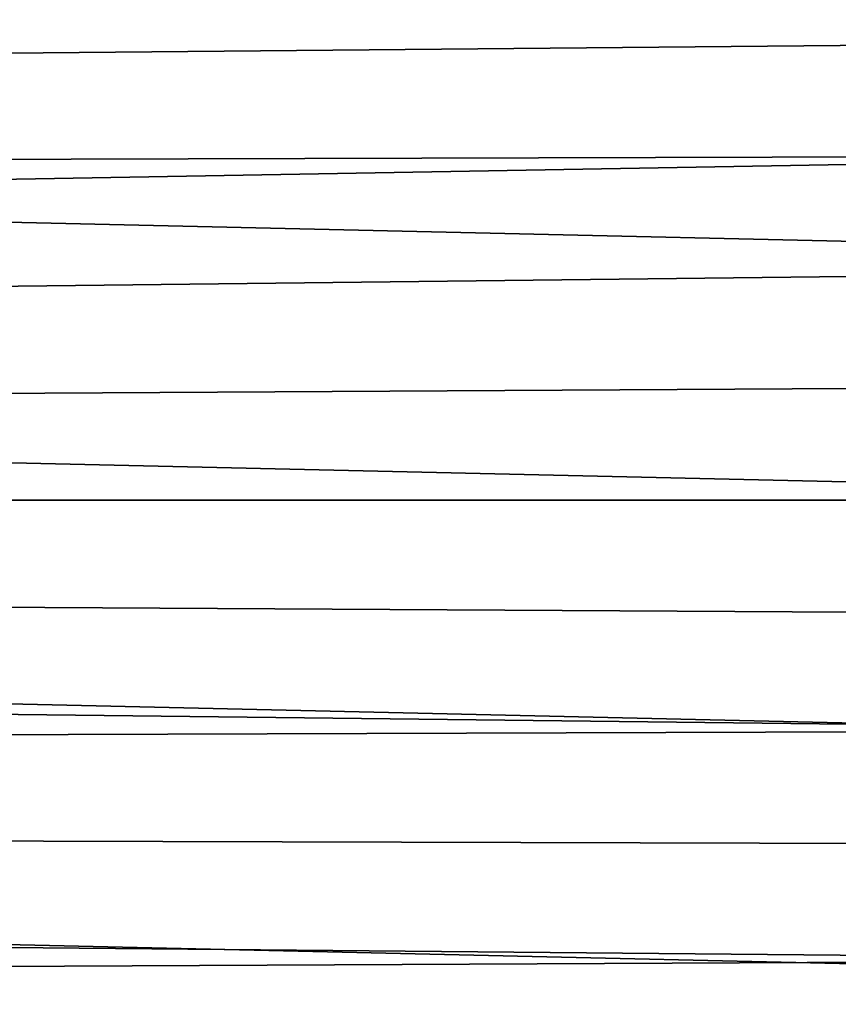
# Model space of a CAD drawing. Header units: metres. Extents: x -365 to 28, y -28 to 28.
# Tile 240 of 264: x 19.01 to 23.27, y -2.62 to 2.5. Entities that reach past the tile are written whole.
import ezdxf

# ---------------------------------------------------------------- set-up
doc = ezdxf.new("R2010")
doc.units = ezdxf.units.M
doc.layers.add('solid_24_501_103_XXX', color=7, linetype='CONTINUOUS')

msp = doc.modelspace()

# ---------------------------------------------------------------- linework, layer by layer
at = {"layer": 'solid_24_501_103_XXX'}
for points in [[(-27.243822, 3.744907, -60), (27.386051, 2.500842, -60), (27.471519, 1.251245, -60), (-27.386051, 2.500842, -60)], [(-2.712831, 2.124991, 160.427399), (25.917242, 2.388389, 160.427399), (25.855274, 2.984876, 160.427399), (-2.865211, 2.529855, 160.427399)], [(-27.386051, 2.500842, -60), (27.471519, 1.251245, -60), (27.5, 0, -60), (-27.471519, 1.251245, -60)], [(-2.587248, 1.710999, 160.427399), (25.965403, 1.791288, 160.427399), (25.917242, 2.388389, 160.427399), (-2.712831, 2.124991, 160.427399)], [(-2.587248, 1.710999, 160.427399), (-2.489016, 1.289709, 160.427399), (25.965403, 1.791288, 160.427399)], [(-2.41855, 0.862896, 160.427399), (25.99975, 1.193833, 160.427399), (25.965403, 1.791288, 160.427399), (-2.489016, 1.289709, 160.427399)], [(-27.471519, 1.251245, -60), (27.5, 0, -60), (27.471519, -1.251245, -60), (-27.5, 0, -60)], [(-2.376145, 0.432359, 160.427399), (26.020344, 0.596745, 160.427399), (25.99975, 1.193833, 160.427399), (-2.41855, 0.862896, 160.427399)], [(-2.376145, 0.432359, 160.427399), (-2.361991, 0, 160.427399), (26.027178, 0, 160.427399), (26.020344, 0.596745, 160.427399)], [(-2.361991, 0, 160.427399), (-2.376145, -0.432359, 160.427399), (26.020344, -0.596727, 160.427399), (26.027178, 0, 160.427399)], [(27.386051, -2.500842, -60), (-27.471519, -1.251245, -60), (-27.5, 0, -60), (27.471519, -1.251245, -60)], [(-2.376145, -0.432359, 160.427399), (-2.41855, -0.862896, 160.427399), (25.999752, -1.193799, 160.427399), (26.020344, -0.596727, 160.427399)], [(-2.41855, -0.862896, 160.427399), (-2.489016, -1.289709, 160.427399), (25.999752, -1.193799, 160.427399)], [(-2.489016, -1.289709, 160.427399), (-2.587248, -1.710999, 160.427399), (25.965405, -1.791242, 160.427399), (25.999752, -1.193799, 160.427399)], [(27.243822, -3.744907, -60), (-27.386051, -2.500842, -60), (-27.471519, -1.251245, -60), (27.386051, -2.500842, -60)], [(-2.587248, -1.710999, 160.427399), (-2.712831, -2.124991, 160.427399), (25.917248, -2.388334, 160.427399), (25.965405, -1.791242, 160.427399)], [(-2.712831, -2.124991, 160.427399), (-2.865211, -2.529855, 160.427399), (25.917248, -2.388334, 160.427399)], [(-2.865211, -2.529855, 160.427399), (-3.043744, -2.923887, 160.427399), (25.855282, -2.984813, 160.427399), (25.917248, -2.388334, 160.427399)], [(27.045269, -4.980287, -60), (-27.243822, -3.744907, -60), (-27.386051, -2.500842, -60), (27.243822, -3.744907, -60)]]:
    msp.add_3dface(points, dxfattribs=at)

doc.saveas('drawing.dxf')
